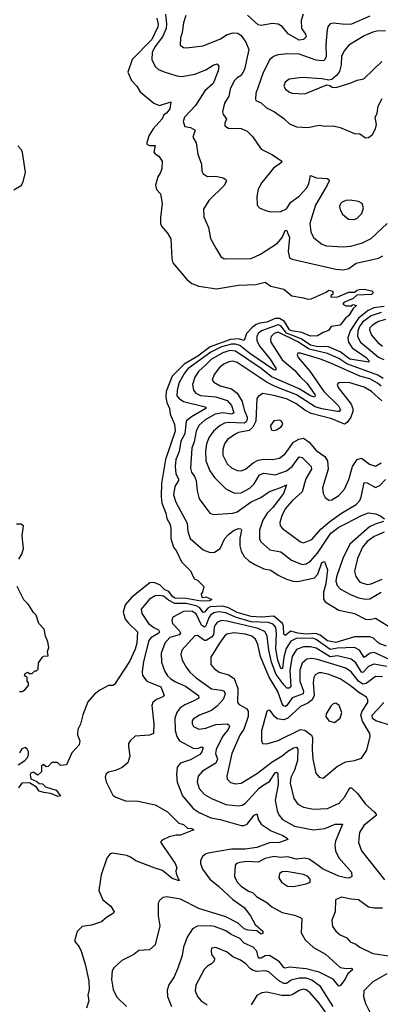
# Model space of a CAD drawing. Extents: x 1954678 to 2060275, y 904822 to 1016299.
# Tile 375 of 467: x 2013377 to 2015929, y 1003750 to 1010716. Entities that reach past the tile are written whole.
import ezdxf

# ---------------------------------------------------------------- set-up
doc = ezdxf.new("R2010")
doc.units = 0

msp = doc.modelspace()

# ---------------------------------------------------------------- linework, layer by layer
at = {"layer": '0CON20XD'}
for points in [[(2015383.5, 1010756.5), (2015368.5, 1010711.5), (2015371.2, 1010655), (2015399.6, 1010615), (2015403.6, 1010595), (2015385, 1010575.4), (2015355, 1010571.3), (2015276.5, 1010616.5), (2015235, 1010668.5), (2015205, 1010683.5), (2015165, 1010690), (2015085, 1010675.4), (2015065, 1010680), (2014988, 1010748)], [(2014346.2, 1010726.2), (2014356.7, 1010685), (2014353.6, 1010665), (2014311.7, 1010575), (2014172.8, 1010435), (2014142.9, 1010345), (2014167.5, 1010285), (2014204.6, 1010245), (2014228.8, 1010205), (2014325, 1010125.5), (2014365, 1010108.1), (2014446.2, 1010135), (2014439.4, 1010085), (2014415, 1010054.4), (2014396, 1010044), (2014384, 1010015), (2014320.5, 1009945), (2014291.1, 1009895), (2014275.6, 1009845), (2014277.5, 1009835), (2014295, 1009825.6), (2014336.2, 1009825), (2014325, 1009780), (2014335, 1009766.7), (2014361.7, 1009751.7), (2014386.1, 1009716.1), (2014383.3, 1009663.3), (2014373.8, 1009635), (2014353.8, 1009605), (2014338, 1009545), (2014346, 1009515), (2014374.1, 1009484.1), (2014385.7, 1009415), (2014372.5, 1009317.5), (2014373.5, 1009275), (2014381.1, 1009255), (2014423.1, 1009205), (2014446, 1009165), (2014452.3, 1009025), (2014461.5, 1008995), (2014562.5, 1008875), (2014595, 1008850.6), (2014645, 1008830.5), (2014769.1, 1008810.9), (2014925, 1008837.7), (2015048.3, 1008841.7), (2015115, 1008860), (2015155, 1008831.8), (2015245, 1008809.1), (2015302.4, 1008762.4), (2015385, 1008749.2), (2015415, 1008738), (2015438.8, 1008741.2), (2015545, 1008787.5), (2015565, 1008803.3), (2015592.5, 1008795), (2015592.5, 1008775), (2015578.3, 1008761.7), (2015577.5, 1008755), (2015585, 1008752), (2015627.5, 1008755), (2015705, 1008789.2), (2015745, 1008787.5), (2015765, 1008803.3), (2015782.4, 1008807.6), (2015815, 1008809.1), (2015868, 1008798), (2015880, 1008785), (2015867.5, 1008772.5), (2015763, 1008767), (2015735.8, 1008744.2), (2015670, 1008715), (2015663, 1008703), (2015685, 1008692.5), (2015727.5, 1008692.5), (2015735, 1008700), (2015760, 1008695), (2015736.7, 1008673.3), (2015705, 1008622.5), (2015682.5, 1008605), (2015645, 1008553.8), (2015580, 1008545), (2015563, 1008517), (2015525, 1008503.3), (2015485, 1008478.8), (2015434, 1008476), (2015372.7, 1008502.7), (2015300, 1008515), (2015285, 1008522.7), (2015251.7, 1008581.7), (2015215, 1008602.7), (2015185, 1008602.1), (2015125, 1008575.7), (2015075, 1008568.7), (2015050.8, 1008559.2), (2015021.9, 1008538.1), (2014982.2, 1008495), (2014965, 1008445.6), (2014925, 1008459.3), (2014867.5, 1008452.5), (2014725, 1008401.6), (2014637.7, 1008335), (2014541.1, 1008278.9), (2014456.2, 1008193.8), (2014413.7, 1008085), (2014410.2, 1008045), (2014417.7, 1008007.8), (2014437.1, 1007965), (2014440.6, 1007925), (2014472.9, 1007855), (2014477.1, 1007805), (2014408.4, 1007605), (2014380.3, 1007435), (2014377.2, 1007342.8), (2014382.9, 1007295), (2014410.9, 1007225), (2014417, 1007187), (2014442.2, 1007145), (2014447.3, 1007115), (2014445.6, 1007045.6), (2014465.6, 1006985), (2014486.7, 1006955), (2014521.1, 1006881.1), (2014585.8, 1006815.8), (2014610.7, 1006760.7), (2014635, 1006750), (2014680, 1006705), (2014670, 1006665), (2014660, 1006655), (2014662.5, 1006635), (2014675, 1006627.5), (2014695, 1006632), (2014737.5, 1006615), (2014720, 1006605), (2014658.4, 1006601.6), (2014555, 1006621.5), (2014475, 1006623.4), (2014458.8, 1006635), (2014431.5, 1006671.5), (2014405, 1006683.5), (2014368.5, 1006718.5), (2014326.1, 1006733.9), (2014297, 1006733), (2014170.7, 1006629.3), (2014123.8, 1006576.2), (2014110, 1006525), (2014124.2, 1006475), (2014146.5, 1006446.5), (2014209.3, 1006385), (2014205.7, 1006305.7), (2014195, 1006262.2), (2014153.3, 1006175), (2014047.7, 1006012.3), (2014035, 1006006.2), (2014005, 1006005.8), (2013945, 1005972.2), (2013905.9, 1005944.1), (2013859.1, 1005890.9), (2013822.4, 1005797.6), (2013807.6, 1005732.4), (2013787.6, 1005695), (2013786.4, 1005656.4), (2013802.5, 1005615), (2013797.5, 1005585), (2013745, 1005530), (2013707.5, 1005445), (2013665, 1005440), (2013645, 1005460), (2013605, 1005460), (2013578.3, 1005431.7), (2013565, 1005430), (2013545, 1005446.7), (2013531.2, 1005435), (2013530, 1005395), (2013505, 1005370), (2013471.7, 1005391.7), (2013455, 1005385.8), (2013450, 1005375), (2013456.7, 1005345), (2013497.3, 1005327.3), (2013515, 1005311.2), (2013538.6, 1005308.6), (2013559.7, 1005289.7), (2013635, 1005264.2), (2013666.2, 1005225), (2013649.5, 1005220.5)], [(2014407.5, 1010755), (2014416, 1010686), (2014412.1, 1010655), (2014386.7, 1010595), (2014333.5, 1010525), (2014315.3, 1010485), (2014311.8, 1010435), (2014335, 1010384.2), (2014358.8, 1010365), (2014398, 1010348), (2014489.8, 1010319.8), (2014525, 1010315.4), (2014615, 1010331.1), (2014695, 1010362.2), (2014745, 1010395.5), (2014775, 1010404), (2014785.7, 1010385.7), (2014781.3, 1010355), (2014745.8, 1010264.2), (2014687.2, 1010212.8), (2014620.4, 1010109.6), (2014542.4, 1010027.6), (2014532.7, 1009995), (2014545, 1009961.4), (2014585, 1009953.3), (2014617.5, 1009935), (2014602.2, 1009885), (2014626.5, 1009845), (2014637.7, 1009765), (2014662.2, 1009695), (2014665.7, 1009645.7), (2014674, 1009625), (2014705, 1009607.5), (2014765, 1009608.6), (2014817, 1009597), (2014835.9, 1009585.9), (2014840, 1009575), (2014825, 1009546.2), (2014715, 1009437.1), (2014678.6, 1009375), (2014680.9, 1009320.9), (2014712, 1009245), (2014727.6, 1009167.6), (2014765, 1009098.8), (2014799.7, 1009039.7), (2014823.2, 1009023.2), (2015015, 1009027.1), (2015081.9, 1009058.1), (2015201.1, 1009135), (2015235, 1009174.4), (2015254.6, 1009225), (2015265, 1009227.1), (2015285.3, 1009175), (2015275.5, 1009075), (2015285, 1009032), (2015305, 1009021.4), (2015615, 1008951.8), (2015665, 1008946.4), (2015705, 1008956.4), (2015756.8, 1008993.2), (2015915, 1009029.2), (2015946.7, 1009045)], [(2014551.5, 1010745), (2014536.2, 1010695), (2014527.1, 1010625), (2014514.4, 1010585), (2014511.2, 1010535), (2014535, 1010520), (2014557.3, 1010517.3), (2014675, 1010531.1), (2014798.2, 1010581.8), (2014845, 1010610.6), (2014887.2, 1010622.8), (2014919.8, 1010619.8), (2014943.3, 1010603.3), (2014977.3, 1010557.3), (2014998.2, 1010505), (2014968.7, 1010365), (2014945, 1010322.5), (2014915.6, 1010305), (2014895, 1010282.9), (2014866.1, 1010225), (2014857.7, 1010175), (2014825.5, 1010125), (2014811.1, 1010065), (2014815.7, 1010045), (2014840.6, 1010015), (2014827.5, 1009985), (2014828.8, 1009965), (2014855, 1009948.8), (2014945, 1009945.6), (2014986.4, 1009926.4), (2015025, 1009890), (2015085, 1009800.8), (2015165, 1009760.8), (2015230.8, 1009715), (2015228.6, 1009705), (2015172.2, 1009665), (2015090, 1009565), (2015065, 1009517.5), (2015054.3, 1009465), (2015056.7, 1009405), (2015075, 1009383.3), (2015125, 1009362.9), (2015155, 1009357.5), (2015225, 1009359.4), (2015265, 1009377.1), (2015294.7, 1009425.3), (2015355, 1009466.5), (2015406.5, 1009525), (2015423.6, 1009555), (2015435, 1009613.3), (2015478.3, 1009598.3), (2015553.8, 1009593.8), (2015565, 1009586.7), (2015566, 1009575), (2015553.1, 1009545), (2015470.4, 1009405), (2015430, 1009275), (2015436.4, 1009216.4), (2015455, 1009176), (2015515, 1009128.9), (2015547, 1009117), (2015665, 1009108.5), (2015720, 1009115), (2015802.7, 1009137.3), (2015865, 1009167.5), (2015976.1, 1009273.9)], [(2015855, 1010742.2), (2015725, 1010683.7), (2015681.2, 1010681.2), (2015595, 1010691.9), (2015575, 1010685.8), (2015560.7, 1010669.3), (2015553.6, 1010646.4), (2015542.4, 1010537.6), (2015546.3, 1010453.7), (2015532, 1010428), (2015515, 1010424.2), (2015475, 1010430.9), (2015355, 1010472.4), (2015273.3, 1010475), (2015202.7, 1010467.3), (2015172, 1010455), (2015145, 1010432.9), (2015097.5, 1010335), (2015048.9, 1010195), (2015044.4, 1010155), (2015048, 1010145), (2015085, 1010127.8), (2015123.8, 1010093.8), (2015179.2, 1010065), (2015246.5, 1010016.5), (2015285, 1009980), (2015335, 1009958.9), (2015415, 1009953.5), (2015495, 1009970.4), (2015535, 1009963.3), (2015595, 1009965.8), (2015645, 1009954.2), (2015745, 1009910.6), (2015785, 1009908.9), (2015825, 1009880), (2015846.3, 1009883.7), (2015874, 1009905), (2015895.5, 1009944.5), (2015902.5, 1009975), (2015892.3, 1010025), (2015907.3, 1010055), (2015913.2, 1010105), (2015940.8, 1010159.2)], [(2015965, 1010637.2), (2015904.2, 1010635.8), (2015875, 1010627.7), (2015815, 1010601.8), (2015705, 1010535.6), (2015675, 1010497.1), (2015655, 1010458.8), (2015652.9, 1010397.1), (2015639.8, 1010350.2), (2015619.1, 1010320.9), (2015586.1, 1010293.9), (2015565, 1010288.8), (2015515, 1010298.6), (2015375, 1010306.7), (2015283.3, 1010295), (2015256.2, 1010275), (2015246.7, 1010245), (2015256.7, 1010225), (2015285, 1010202.5), (2015305, 1010195.8), (2015395, 1010191.8), (2015550, 1010255), (2015571.7, 1010251.7), (2015588.3, 1010238.3), (2015615, 1010237.5), (2015715, 1010266.2), (2015765, 1010288), (2015813, 1010297), (2015939.1, 1010420.9)], [(2013335, 1009512.7), (2013387, 1009543), (2013402, 1009568), (2013416.8, 1009636.8), (2013395.9, 1009775.9), (2013389, 1009795), (2013363.9, 1009823.9)], [(2015745, 1009302.7), (2015765, 1009311.9), (2015796.9, 1009345), (2015808.6, 1009385), (2015799.2, 1009415), (2015775, 1009429.4), (2015715, 1009439.1), (2015685, 1009437.8), (2015658.8, 1009425), (2015646.8, 1009413.2), (2015641.1, 1009395), (2015645, 1009370), (2015661.1, 1009341.1), (2015704.6, 1009304.6), (2015745, 1009302.7)], [(2015955, 1008687.9), (2015883.3, 1008676.7), (2015842.4, 1008657.6), (2015775, 1008604.9), (2015716.5, 1008515), (2015698, 1008465), (2015704.8, 1008435), (2015730.5, 1008395), (2015829.7, 1008325), (2015847.8, 1008305), (2015847.5, 1008292.5), (2015714.1, 1008315), (2015645.8, 1008365.8), (2015562.2, 1008402.2), (2015476.7, 1008403.3), (2015435, 1008412.5), (2015368.8, 1008458.8), (2015265, 1008499.1), (2015225, 1008551.1), (2015205, 1008558.1), (2015088.4, 1008515), (2015064.2, 1008495.8), (2015054.4, 1008475), (2015054.8, 1008445), (2015075, 1008403.3), (2015148.7, 1008315), (2015192.2, 1008245), (2015185, 1008236.9), (2015175, 1008238), (2015005, 1008353.4), (2014935, 1008411.5), (2014905, 1008421.5), (2014875, 1008420.4), (2014805, 1008400.7), (2014729.4, 1008365), (2014567.5, 1008245), (2014542.7, 1008215), (2014505, 1008149.5), (2014490.4, 1008095), (2014489.5, 1008055), (2014505, 1008035.3), (2014535, 1008013.9), (2014680.4, 1007980.4), (2014694.2, 1007975), (2014694.4, 1007965), (2014593.1, 1007906.9), (2014555.8, 1007875), (2014545.1, 1007785), (2014516.2, 1007735), (2014505, 1007660.6), (2014482.6, 1007605), (2014476.5, 1007555), (2014481.7, 1007505), (2014501.3, 1007465), (2014500.7, 1007455), (2014475.6, 1007414.4), (2014465.7, 1007355), (2014481.9, 1007301.9), (2014562.5, 1007155), (2014567.3, 1007095), (2014583.6, 1007045), (2014675, 1006966.5), (2014725, 1006947.1), (2014755, 1006949.2), (2014795.6, 1006974.4), (2014828.6, 1007045), (2014855, 1007074.2), (2014895, 1007105.3), (2014925, 1007115.6), (2014942.5, 1007115), (2014947.1, 1007105), (2014933.8, 1007045), (2014933.5, 1006993.5), (2014943.1, 1006955), (2014965, 1006918.5), (2015001.1, 1006885), (2015040.5, 1006860.5), (2015105, 1006831.2), (2015155, 1006822.1), (2015205, 1006785.5), (2015265, 1006758.5), (2015312.6, 1006742.6), (2015345, 1006740.4), (2015463.6, 1006766.4), (2015486.7, 1006793.3), (2015515, 1006875.5), (2015533.3, 1006883.3), (2015554.5, 1006824.5), (2015542.3, 1006725), (2015526.3, 1006666.3), (2015525.6, 1006615.6), (2015537.4, 1006597.4), (2015635, 1006538.6), (2015745, 1006515.4), (2015824, 1006474), (2015855, 1006471.8), (2015895, 1006482.4), (2016025, 1006402.8)], [(2015935.3, 1008644.7), (2015865, 1008622.1), (2015803.3, 1008575), (2015781.2, 1008545), (2015768.6, 1008515), (2015767, 1008475), (2015788.1, 1008435), (2015915, 1008327.7), (2015953.1, 1008313.1)], [(2015965, 1008595.8), (2015915, 1008580.2), (2015872.3, 1008555), (2015854.7, 1008535), (2015851.7, 1008521.7), (2015866.8, 1008485), (2015912.1, 1008432.1), (2015945.2, 1008405.2)], [(2015947.8, 1008177.8), (2015911.6, 1008201.6), (2015692.4, 1008282.4), (2015635, 1008319.9), (2015554.9, 1008354.9), (2015425.4, 1008385.4), (2015346, 1008436), (2015205, 1008506.4), (2015177.2, 1008495), (2015157.1, 1008475), (2015151.1, 1008455), (2015153.8, 1008435), (2015235, 1008309.2), (2015323, 1008235), (2015360.4, 1008190.4), (2015409.6, 1008145), (2015465.7, 1008065), (2015468.8, 1008055), (2015463.8, 1008046.2), (2015435, 1008054.8), (2015355.6, 1008105.6), (2015158.6, 1008188.6), (2015085, 1008247.9), (2014905, 1008371.3), (2014865, 1008375.1), (2014815, 1008359.7), (2014735, 1008315.2), (2014693.3, 1008275), (2014642.1, 1008227.9), (2014615, 1008187.5), (2014600.3, 1008135), (2014607.5, 1008095), (2014623.5, 1008075), (2014656.4, 1008056.4), (2014765, 1008047), (2014845, 1008021.2), (2014876.4, 1007986.4), (2014891.8, 1007935), (2014877.5, 1007925), (2014815, 1007934.9), (2014759.1, 1007925), (2014689.6, 1007885), (2014644.7, 1007845), (2014626.1, 1007805), (2014610.6, 1007729.4), (2014594.3, 1007685), (2014585, 1007543.3), (2014593.2, 1007515), (2014614.7, 1007485), (2014626.2, 1007455), (2014633.1, 1007383.1), (2014647.2, 1007327.2), (2014722, 1007225), (2014745, 1007215.7), (2014885.9, 1007224.1), (2014915, 1007233.5), (2015015, 1007304.2), (2015084.1, 1007335.9), (2015145, 1007379.2), (2015225, 1007405.3), (2015265.4, 1007425.4), (2015242.7, 1007365), (2015169.3, 1007265), (2015127.5, 1007225), (2015098.4, 1007175), (2015073.5, 1007105), (2015072.9, 1007042.9), (2015082.2, 1007022.2), (2015146, 1006966), (2015225, 1006951.5), (2015301.3, 1006891.3), (2015375, 1006862.2), (2015405, 1006867.1), (2015435, 1006884.1), (2015485, 1006941.6), (2015577.8, 1007082.2), (2015635, 1007125.2), (2015691.5, 1007155), (2015795, 1007208.6), (2015845, 1007226.1), (2015895, 1007220), (2015925, 1007208.1), (2015958, 1007185)], [(2015935, 1008123), (2015908.9, 1008145), (2015855.5, 1008175.5), (2015785, 1008194.9), (2015582.7, 1008282.7), (2015505.5, 1008315), (2015365, 1008357.7), (2015345, 1008355.7), (2015340.6, 1008345), (2015346.7, 1008325), (2015430, 1008230), (2015530, 1008085), (2015633.5, 1007985), (2015646.5, 1007955), (2015637.5, 1007945), (2015625.7, 1007944.3), (2015515, 1007963.6), (2015467.8, 1007977.8), (2015335, 1008062.3), (2015185, 1008120.8), (2015129.1, 1008149.1), (2014915, 1008290.2), (2014885, 1008300.5), (2014855.8, 1008295), (2014821.3, 1008278.7), (2014791.8, 1008255), (2014752.7, 1008205), (2014738.9, 1008165), (2014751.1, 1008151.1), (2014794.8, 1008124.8), (2014875, 1008104.7), (2014914.7, 1008075), (2014952, 1008015), (2014966, 1007955), (2014985.5, 1007905), (2014986.1, 1007885), (2014979, 1007871), (2014965, 1007862.4), (2014855, 1007866.6), (2014825, 1007861.7), (2014795, 1007845.3), (2014747.5, 1007805), (2014717.3, 1007762.7), (2014698.8, 1007715), (2014690.7, 1007665), (2014693.6, 1007595), (2014722.2, 1007525), (2014755, 1007476.4), (2014835, 1007396.5), (2014895.9, 1007365.9), (2014945, 1007367.8), (2015005, 1007400.7), (2015035, 1007431.8), (2015074, 1007495)], [(2015938.4, 1008018.4), (2015867.5, 1008085), (2015815, 1008115.9), (2015705, 1008149.4), (2015633.9, 1008146.1), (2015624.4, 1008135), (2015630.5, 1008115), (2015721.7, 1007995), (2015734.8, 1007965), (2015734, 1007944), (2015719, 1007905), (2015695, 1007866), (2015675, 1007854.3), (2015585, 1007891.8), (2015439.6, 1007929.6), (2015393.6, 1007953.6), (2015331, 1008001), (2015265, 1008032.7), (2015175, 1008058.4), (2015097.6, 1008072.4), (2015065, 1008050), (2015054.6, 1008035), (2015047, 1007875), (2015027.4, 1007832.6), (2015000.3, 1007809.7), (2014925.8, 1007795), (2014905.6, 1007785), (2014847.8, 1007745), (2014825.4, 1007715), (2014814.1, 1007675.9), (2014814.7, 1007634.7), (2014843.8, 1007573.8), (2014875, 1007546.5), (2014915, 1007526.2), (2014945, 1007523.6), (2014975, 1007536.2), (2015030, 1007580), (2015065, 1007598.7), (2015105, 1007607.8), (2015165, 1007605.4), (2015215, 1007614), (2015255, 1007645.4), (2015313.4, 1007726.6), (2015352.2, 1007747.8), (2015385, 1007754.8), (2015426.2, 1007726.2), (2015475, 1007667.5), (2015535.5, 1007625.5), (2015555.3, 1007595), (2015559.4, 1007535), (2015520.5, 1007405), (2015524.4, 1007364.4), (2015538.8, 1007335), (2015565, 1007316.2), (2015585, 1007320), (2015635, 1007350), (2015675.3, 1007394.7), (2015706.9, 1007463.1), (2015732.9, 1007555), (2015765.7, 1007604.3), (2015795, 1007613.8), (2015851.5, 1007571.5), (2015895, 1007557.1), (2015935, 1007580)], [(2015175, 1007810), (2015195, 1007814.2), (2015226.2, 1007835), (2015238.8, 1007855), (2015228.8, 1007875), (2015215, 1007882), (2015175, 1007878), (2015152.5, 1007845), (2015157.5, 1007815), (2015175, 1007810)], [(2015074, 1007495), (2015105, 1007507.6), (2015185, 1007496.7), (2015264.5, 1007525), (2015304.1, 1007555), (2015355, 1007623.1), (2015375, 1007617.9), (2015439.6, 1007555), (2015441.3, 1007535), (2015401.9, 1007468.1), (2015376.5, 1007375), (2015305, 1007311.8), (2015255, 1007255.5), (2015231.6, 1007205), (2015218.5, 1007158.5), (2015220.6, 1007135), (2015235.4, 1007115.4), (2015365, 1007021.9), (2015385, 1007014.4), (2015445, 1007039.1), (2015507.7, 1007112.3), (2015570.4, 1007165), (2015655, 1007225.8), (2015757.1, 1007285), (2015783.3, 1007315), (2015792.2, 1007337.8), (2015815, 1007441.4), (2015835, 1007440.4), (2015895, 1007406), (2015925, 1007421.6), (2015965, 1007463.8)], [(2013370.3, 1006899.7), (2013392, 1006935), (2013403.3, 1006975), (2013393.3, 1007065), (2013402.5, 1007135), (2013385, 1007146), (2013355, 1007147.5)], [(2015952, 1007165), (2015892.2, 1007147.8), (2015853, 1007127), (2015712.5, 1007005), (2015663, 1006905), (2015619.1, 1006775), (2015613.1, 1006743.1), (2015623, 1006713), (2015647.7, 1006687.7), (2015718.3, 1006648.3), (2015775, 1006626.1), (2015825, 1006615.7), (2015855, 1006618.1), (2015935, 1006664.7)], [(2015955, 1007089.6), (2015885, 1007060.2), (2015835.3, 1007025), (2015802.1, 1006985), (2015767.1, 1006905), (2015745.4, 1006815), (2015756.6, 1006776.6), (2015785, 1006737.1), (2015835, 1006719.1), (2015865, 1006723.7), (2015942, 1006758)], [(2013375, 1005962.5), (2013395, 1005963.3), (2013412.5, 1005975), (2013440, 1006005), (2013440, 1006025), (2013430, 1006035), (2013430, 1006065), (2013410, 1006075), (2013415, 1006090), (2013435, 1006100), (2013445, 1006090), (2013465, 1006090), (2013485, 1006110), (2013495, 1006110), (2013508.3, 1006121.7), (2013510, 1006165), (2013537.5, 1006205), (2013545, 1006212.5), (2013577.5, 1006215), (2013572.5, 1006245), (2013582.5, 1006275), (2013576.7, 1006315), (2013560, 1006355), (2013550, 1006405), (2013513.3, 1006445), (2013493.6, 1006503.6), (2013475, 1006522.5), (2013439.3, 1006579.3), (2013405, 1006612.5), (2013359.2, 1006705)], [(2015972.9, 1006282.9), (2015925, 1006300), (2015910.9, 1006310.9), (2015879.6, 1006339.6), (2015855, 1006350.5), (2015745, 1006348.7), (2015615, 1006310.2), (2015555, 1006322.6), (2015502.6, 1006362.6), (2015473.6, 1006373.6), (2015405, 1006369.4), (2015345, 1006375.1), (2015295, 1006391), (2015255, 1006360.4), (2015245, 1006368.8), (2015244.3, 1006425), (2015236.9, 1006445), (2015175, 1006495.1), (2015085, 1006489.6), (2015015, 1006493), (2014915, 1006522.2), (2014855, 1006556.1), (2014815, 1006565.8), (2014725, 1006561.1), (2014707.9, 1006552.1), (2014685, 1006523.8), (2014675, 1006521.9), (2014651.4, 1006555), (2014625, 1006569), (2014555, 1006585.6), (2014475, 1006585.7), (2014428.8, 1006608.8), (2014395, 1006636.4), (2014365, 1006642.4), (2014335, 1006639.7), (2014295, 1006616.1), (2014236.2, 1006545), (2014240.9, 1006515), (2014288.4, 1006445), (2014325, 1006415.2), (2014358.4, 1006398.4), (2014367.1, 1006385), (2014360.9, 1006375), (2014305, 1006342.5), (2014290.7, 1006325), (2014253.6, 1006175), (2014242.3, 1006105), (2014245.4, 1006075.4), (2014275.4, 1006035.4), (2014375.2, 1005995.2), (2014398, 1005935), (2014390, 1005925), (2014345, 1005907.1), (2014320, 1005885), (2014311.1, 1005865), (2014325.6, 1005735), (2014324, 1005666), (2014295, 1005654), (2014195, 1005646.2), (2014157.5, 1005615), (2014147.5, 1005595), (2014146.7, 1005575), (2014156.2, 1005505), (2014142, 1005458), (2014102.5, 1005425), (2014055.8, 1005404.2), (2014005, 1005393.3), (2013989.3, 1005380.7), (2013982.5, 1005357.5), (2013988.6, 1005325), (2014035, 1005230), (2014056.9, 1005215), (2014125, 1005189.1), (2014215, 1005187.7), (2014335, 1005161.8), (2014422.7, 1005112.7), (2014502.6, 1005032.6), (2014535, 1005021.1), (2014565, 1004996.4), (2014595, 1004994.4), (2014608.1, 1004985), (2014515, 1004947.5), (2014485, 1004946.7), (2014435, 1004933.8), (2014385, 1004911.2), (2014372.3, 1004897.7), (2014476.9, 1004745), (2014488, 1004715), (2014481.4, 1004695), (2014483.3, 1004675), (2014505.6, 1004624.4), (2014455, 1004639.4), (2014387.7, 1004697.7), (2014335, 1004712.9), (2014198.8, 1004765), (2014161.9, 1004791.9), (2014135, 1004801.8), (2014031.7, 1004818.3), (2014015, 1004812), (2013993.1, 1004785), (2013953.4, 1004665), (2013937.6, 1004555), (2013965, 1004488.5), (2014020.8, 1004445), (2014045.8, 1004404.2), (2014041.2, 1004395), (2013991.2, 1004365), (2013955, 1004334.2), (2013885, 1004309.2), (2013819.7, 1004300.3), (2013784.5, 1004265.5), (2013767.5, 1004205), (2013768, 1004195), (2013797.4, 1004157.4), (2013811.5, 1004125), (2013840, 1004035), (2013866.5, 1003915), (2013867.8, 1003855), (2013858.9, 1003815), (2013866.2, 1003773.8), (2013848.6, 1003721.4)], [(2016025.4, 1006175.4), (2015885, 1006238.6), (2015856.6, 1006233.4), (2015814.3, 1006204.3), (2015781.2, 1006255), (2015745, 1006275.2), (2015625, 1006269.7), (2015575, 1006260.4), (2015475, 1006330.4), (2015450.1, 1006340.1), (2015332.1, 1006337.9), (2015295, 1006318), (2015263.1, 1006266.9), (2015246.9, 1006205), (2015235.6, 1006125), (2015225, 1006125.6), (2015203.2, 1006185), (2015189, 1006265), (2015193, 1006375), (2015188.5, 1006415), (2015170.5, 1006440.5), (2015135, 1006450.1), (2015015, 1006455.6), (2014905, 1006490.1), (2014835, 1006519.9), (2014785, 1006527.1), (2014750.8, 1006519.2), (2014727, 1006503), (2014714.9, 1006485), (2014695, 1006428), (2014685, 1006417.5), (2014663, 1006433), (2014625, 1006513.2), (2014595, 1006530.4), (2014535, 1006530), (2014461.5, 1006488.5), (2014453.1, 1006465), (2014458.2, 1006445), (2014504.7, 1006395), (2014514.7, 1006375), (2014505, 1006364.8), (2014439.2, 1006345), (2014404.8, 1006305.2), (2014377.6, 1006235), (2014380.9, 1006170.9), (2014403.8, 1006105), (2014423.1, 1006075), (2014444.6, 1006055), (2014474, 1006034), (2014551.2, 1006001.2), (2014642.2, 1005935), (2014644.3, 1005915), (2014603.7, 1005893.7), (2014545, 1005868.6), (2014510.4, 1005845), (2014488.8, 1005815), (2014473.8, 1005775), (2014477.4, 1005687.4), (2014489.1, 1005645), (2014508.2, 1005615), (2014605, 1005562.7), (2014635, 1005560.4), (2014665, 1005570.6), (2014674.2, 1005564.2), (2014665.3, 1005535), (2014651.7, 1005518.3), (2014585, 1005480), (2014514.7, 1005455.3), (2014492, 1005428), (2014485.3, 1005375), (2014490.7, 1005320.7), (2014528.2, 1005225), (2014604.7, 1005134.7), (2014647.4, 1005107.4), (2014729.6, 1005069.6), (2014795, 1005058.1), (2014945, 1005013.8), (2014965, 1005013.8), (2014986.5, 1005025), (2015035, 1005088.2), (2015055, 1005097.1), (2015066.9, 1005055), (2015085.3, 1005025.3), (2015156.2, 1004976.2), (2015240, 1004945), (2015268.8, 1004925), (2015273.3, 1004915), (2015215.7, 1004895.7), (2015145, 1004892.3), (2015055, 1004858.6), (2014972.3, 1004847.7), (2014875, 1004848.4), (2014709.9, 1004820.1), (2014694.4, 1004815), (2014671.1, 1004795), (2014656.7, 1004765), (2014655.6, 1004745), (2014670, 1004705), (2014722.3, 1004635), (2014784.6, 1004585), (2014885, 1004490.4), (2014964.4, 1004435), (2015010.6, 1004375), (2015043.5, 1004315), (2015096.8, 1004266.8), (2015098.5, 1004251.5), (2015085, 1004245.6), (2015055, 1004269.4), (2014994.1, 1004274.1), (2014964.6, 1004285), (2014923.4, 1004323.4), (2014835, 1004368.7), (2014645, 1004426.6), (2014515, 1004492.7), (2014415, 1004511.1), (2014388.8, 1004505), (2014366, 1004485), (2014356, 1004465), (2014357.1, 1004375), (2014368.1, 1004305), (2014335, 1004170), (2014294.5, 1004135.5), (2014220, 1004130), (2014185, 1004102), (2014100.3, 1004059.7), (2014042.4, 1004007.6), (2014031.3, 1003988.7), (2014026.4, 1003925), (2014037.3, 1003855), (2014065, 1003800), (2014132, 1003735)], [(2015975, 1006139.3), (2015883.2, 1006156.8), (2015845, 1006139), (2015805, 1006097.5), (2015795, 1006099.5), (2015755, 1006165.8), (2015722.1, 1006192.1), (2015625, 1006214.8), (2015575, 1006208.4), (2015475, 1006270.2), (2015435, 1006280.2), (2015385, 1006279.8), (2015335, 1006260.3), (2015305, 1006211.1), (2015288.4, 1006115), (2015295.8, 1005995), (2015283.9, 1005986.1), (2015266.1, 1005986.1), (2015248.5, 1006008.5), (2015192.7, 1006082.7), (2015159.5, 1006169.5), (2015138.7, 1006255), (2015128.8, 1006355), (2015114.2, 1006384.2), (2015065, 1006407.6), (2014845, 1006461.7), (2014805, 1006465.2), (2014777.1, 1006452.9), (2014761, 1006435), (2014752.2, 1006415), (2014749.1, 1006365), (2014735, 1006347.4), (2014695.4, 1006324.6), (2014685, 1006324.8), (2014635, 1006360), (2014615, 1006357.5), (2014523.3, 1006255), (2014516.2, 1006225), (2014526, 1006185), (2014555.7, 1006135.7), (2014580.2, 1006100.3), (2014625, 1006059.6), (2014735, 1005980.9), (2014805, 1005973.6), (2014824.5, 1005965), (2014830.3, 1005945), (2014816.3, 1005906.3), (2014775, 1005858.2), (2014735, 1005829.2), (2014649.2, 1005795), (2014605, 1005768.1), (2014597.5, 1005755), (2014596.5, 1005735), (2014606.1, 1005716.1), (2014645, 1005696.8), (2014695, 1005703.3), (2014765, 1005729.5), (2014843.9, 1005733.9), (2014857.4, 1005727.4), (2014860.8, 1005715), (2014852.7, 1005695), (2014812.3, 1005645), (2014768.2, 1005551.8), (2014761.9, 1005525), (2014776.5, 1005485), (2014765, 1005456.4), (2014669.6, 1005400.4), (2014639.6, 1005365), (2014632.5, 1005325), (2014645.8, 1005275.7), (2014684.5, 1005235), (2014734.2, 1005205), (2014835, 1005163.4), (2014925.3, 1005154.7), (2014951.1, 1005158.9), (2014975, 1005172.9), (2015071.6, 1005278.4), (2015099.6, 1005300.4), (2015144.3, 1005325.7), (2015185, 1005387.7), (2015195, 1005393.3), (2015204.4, 1005385), (2015206, 1005305), (2015183.7, 1005193.7), (2015197.9, 1005117.9), (2015210.1, 1005090.1), (2015236.8, 1005056.8), (2015321, 1005011), (2015455, 1004985.4), (2015535, 1004994.1), (2015610, 1005025), (2015660, 1005025), (2015611.1, 1004905), (2015606.2, 1004875), (2015610.5, 1004835), (2015635, 1004785.7), (2015725.6, 1004685), (2015727.5, 1004655), (2015713.3, 1004645), (2015695, 1004642.5), (2015634.4, 1004655.6), (2015525, 1004705.7), (2015454.9, 1004754.9), (2015425, 1004776), (2015395, 1004783.7), (2015335, 1004777.6), (2015272.8, 1004792.8), (2015225, 1004788.4), (2015175, 1004794.8), (2015115, 1004781.4), (2015065, 1004755.7), (2014985, 1004759.6), (2014935, 1004753.8), (2014910, 1004745), (2014902.5, 1004735), (2014896.9, 1004655), (2014916.9, 1004615), (2014945, 1004586.2), (2014995, 1004551.5), (2015025, 1004540.8), (2015052.4, 1004512.4), (2015125, 1004469.6), (2015159.9, 1004439.9), (2015235, 1004399.6), (2015320.7, 1004380.7), (2015365, 1004364), (2015374.3, 1004354.3), (2015369.1, 1004255), (2015397.5, 1004205), (2015455, 1004151.6), (2015540.8, 1004105), (2015645, 1004010), (2015686.2, 1004003.8), (2015726, 1004006), (2015734, 1003995), (2015698, 1003965), (2015678.6, 1003925), (2015645, 1003880), (2015635, 1003879.2), (2015595, 1003927.5), (2015497.2, 1003977.2), (2015405, 1004001.5), (2015285, 1004011.6), (2015255, 1004006.7), (2015245, 1004011.1), (2015215, 1004050.6), (2015145, 1004095.3), (2015115, 1004093.7), (2015085, 1004076.8), (2015065.9, 1004075.9), (2015055, 1004125.6), (2015029.2, 1004155), (2014965, 1004181.4), (2014935.5, 1004215.5), (2014873.9, 1004243.9), (2014835, 1004270.3), (2014755, 1004299.2), (2014725, 1004304.2), (2014635, 1004303.2), (2014598.9, 1004285), (2014562.7, 1004225), (2014535.4, 1004155), (2014527.5, 1004095), (2014496.9, 1004005), (2014469.1, 1003945), (2014432.3, 1003887.7), (2014421.1, 1003848.9), (2014421.8, 1003805), (2014451.8, 1003735)], [(2015945, 1006067.6), (2015895, 1006069.7), (2015829.8, 1006020.2), (2015805, 1006014.3), (2015775.5, 1006035), (2015723.2, 1006103.2), (2015685, 1006128.1), (2015485, 1006190.6), (2015444.2, 1006195.8), (2015408.8, 1006191.2), (2015375.6, 1006164.4), (2015359, 1006115), (2015359.3, 1006035), (2015384.8, 1005965), (2015383.3, 1005946.7), (2015305, 1005918.1), (2015266.7, 1005865), (2015255, 1005857.6), (2015245, 1005860), (2015235.2, 1005875.2), (2015203.8, 1005963.8), (2015143, 1006065), (2015115, 1006130.9), (2015081.1, 1006211.1), (2015061, 1006295), (2015045, 1006333.5), (2015019.1, 1006355), (2014975, 1006368.8), (2014891.6, 1006378.4), (2014842.1, 1006367.9), (2014825, 1006353.6), (2014790.4, 1006305), (2014729.1, 1006205), (2014730, 1006155), (2014753.1, 1006125), (2014789.5, 1006099.5), (2014855, 1006080.5), (2014894.8, 1006054.8), (2014921.6, 1005985), (2014918.5, 1005885), (2014930.5, 1005870.5), (2014982.5, 1005842.5), (2014993.8, 1005825), (2014992.5, 1005785), (2014963.9, 1005696.1), (2014935.3, 1005655), (2014878.4, 1005525), (2014841.5, 1005365), (2014845, 1005343.8), (2014868.2, 1005318.2), (2014905, 1005309.5), (2014945, 1005313.6), (2015060, 1005385), (2015163.8, 1005466.2), (2015235, 1005508.2), (2015275, 1005540.4), (2015315, 1005564.7), (2015335, 1005568.5), (2015345.2, 1005555), (2015342.3, 1005475), (2015322.6, 1005407.4), (2015295.3, 1005355), (2015290.3, 1005315), (2015315.9, 1005205.9), (2015345, 1005165.6), (2015384, 1005144), (2015455, 1005131.2), (2015555, 1005135.4), (2015637.7, 1005172.3), (2015674.6, 1005215), (2015705, 1005270), (2015715, 1005281.2), (2015725, 1005280.8), (2015769, 1005239), (2015824.8, 1005164.8), (2015885, 1005112.7), (2015899.5, 1005095), (2015900, 1005085), (2015811.5, 1005015), (2015781.5, 1004965), (2015774.6, 1004895), (2015796.4, 1004835), (2015959.4, 1004629.4)], [(2015525, 1005350.8), (2015625, 1005434.4), (2015685, 1005464.4), (2015745, 1005474.4), (2015795, 1005492), (2015832.7, 1005547.3), (2015856.2, 1005645), (2015855.5, 1005665), (2015802.1, 1005752.1), (2015790.9, 1005795), (2015800.4, 1005825), (2015839.6, 1005885), (2015840.9, 1005905), (2015831.8, 1005921.8), (2015775.9, 1005955.9), (2015715, 1006006.3), (2015645, 1006052.5), (2015565, 1006083.2), (2015515, 1006096.1), (2015494.7, 1006095.3), (2015468.7, 1006081.3), (2015457.9, 1006062.1), (2015454.7, 1006025.3), (2015461, 1005935), (2015447.6, 1005905), (2015415, 1005881.6), (2015362.8, 1005857.2), (2015275, 1005774.1), (2015245, 1005763.2), (2015199.5, 1005770.5), (2015180, 1005785), (2015148.7, 1005828.7), (2015135, 1005830), (2015125, 1005821.2), (2015087.3, 1005685), (2015087.5, 1005615), (2015095.7, 1005595.7), (2015125, 1005593.5), (2015205, 1005617.5), (2015365, 1005694.1), (2015395, 1005688.8), (2015440.8, 1005655), (2015449.7, 1005635), (2015446.2, 1005555), (2015451.5, 1005485), (2015472.5, 1005385), (2015495, 1005356.2), (2015525, 1005350.8)], [(2015605, 1005744), (2015645, 1005773.3), (2015656, 1005815), (2015638, 1005865), (2015615, 1005880), (2015595, 1005876), (2015579.7, 1005860.3), (2015546.2, 1005805), (2015542.5, 1005785), (2015565, 1005756.2), (2015605, 1005744)], [(2016002.6, 1005722.6), (2015895.9, 1005755.9), (2015872.5, 1005772.5), (2015871.9, 1005795), (2015908.9, 1005835), (2015953.5, 1005885)], [(2013365, 1005444.2), (2013413.3, 1005475), (2013432.5, 1005495), (2013440, 1005515), (2013440, 1005535), (2013430, 1005555), (2013415, 1005567.5), (2013391.7, 1005558.3), (2013375, 1005530)], [(2013649.5, 1005220.5), (2013595, 1005242.5), (2013547.3, 1005247.3), (2013515, 1005258.8), (2013495.6, 1005285.6), (2013445, 1005315.7), (2013392.5, 1005315), (2013369.3, 1005280.7)], [(2015315, 1004584.2), (2015405, 1004602), (2015432.5, 1004615), (2015433.3, 1004635), (2015416.2, 1004655), (2015385, 1004668.6), (2015265, 1004689.5), (2015235, 1004686.7), (2015216, 1004675), (2015210, 1004645), (2015228.8, 1004615), (2015272.5, 1004585), (2015315, 1004584.2)], [(2015945, 1004429.2), (2015885, 1004430.4), (2015845, 1004437.1), (2015775, 1004488.8), (2015723.1, 1004493.1), (2015655, 1004508.8), (2015612, 1004488), (2015609.4, 1004405), (2015586, 1004346), (2015591.3, 1004301.3), (2015615, 1004268), (2015645, 1004242.5), (2015691.3, 1004221.3), (2015715, 1004192.5), (2015756.3, 1004176.3), (2015783.9, 1004153.9), (2015875, 1004110.4), (2016005, 1004090.7)], [(2015596, 1003735), (2015504.7, 1003875), (2015445, 1003921.6), (2015405.1, 1003935.1), (2015355.2, 1003934.8), (2015298.8, 1003921.2), (2015265, 1003897), (2015245, 1003897.2), (2015208.8, 1003918.8), (2015139.1, 1003979.1), (2015115, 1003986.4), (2015055, 1003981.9), (2015029.5, 1003989.5), (2015010.6, 1004000.6), (2014975, 1004039.1), (2014935, 1004065.5), (2014886.2, 1004086.2), (2014845, 1004119.4), (2014765, 1004152.9), (2014735, 1004146.2), (2014731.2, 1004128.8), (2014733.2, 1004103.2), (2014754.2, 1004075), (2014754, 1004055), (2014734.4, 1004035.6), (2014705, 1004020.8), (2014682.2, 1003995), (2014622.5, 1003885), (2014617.5, 1003845), (2014635, 1003806.2), (2014662, 1003775), (2014702.9, 1003745)], [(2015975, 1003965.9), (2015875, 1003907.7), (2015812.9, 1003845), (2015810.4, 1003805), (2015824, 1003755), (2015855.3, 1003695)], [(2015545, 1003688), (2015495, 1003758.7), (2015431.2, 1003831.2), (2015405, 1003852), (2015385, 1003855.9), (2015355, 1003848.1), (2015305, 1003818), (2015285, 1003813.2), (2015232, 1003812), (2015125.4, 1003834.6), (2015089.4, 1003830.6), (2015055, 1003812.5), (2015015, 1003746)]]:
    msp.add_lwpolyline(points, dxfattribs=at)

doc.saveas('drawing.dxf')
